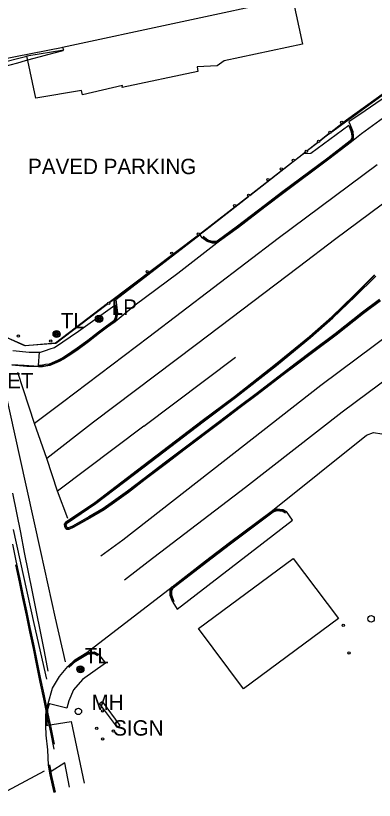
# Model space of a CAD drawing. Extents: x 368532 to 392481, y 10654822 to 10676899.
# Drawn here: x 387453.1 to 387569.5, y 10658233.8 to 10658488.7 of the extents above; entities that cross this region are included whole.
import ezdxf

# ---------------------------------------------------------------- set-up
doc = ezdxf.new("R2010")
doc.units = 0
for name, color, linetype in [('p_Catenary', 7, 'Continuous'), ('p_drainage inlet', 7, 'Continuous'), ('p_dtm sidewalk', 7, 'Continuous'), ('p_road - paved curb', 7, 'Continuous'), ('p_road general road feature', 7, 'Continuous'), ('p_road paint stripe', 7, 'Continuous'), ('p_structure building', 7, 'Continuous'), ('p_structure fence', 7, 'Continuous'), ('p_structure sign', 7, 'Continuous'), ('p_structure unidentified', 7, 'Continuous'), ('p_utility general pole', 7, 'Continuous'), ('p_utility_manhole', 7, 'Continuous')]:
    doc.layers.add(name, color=color, linetype=linetype)

msp = doc.modelspace()

# ---------------------------------------------------------------- linework, layer by layer
at = {"layer": 'p_Catenary'}
for points in [[(387422.01, 10658464.75), (387424.45, 10658465.41), (387426.9, 10658466.08), (387429.34, 10658466.75), (387431.79, 10658467.41), (387434.23, 10658468.08), (387436.68, 10658468.74), (387439.12, 10658469.41), (387441.57, 10658470.08), (387444.01, 10658470.74), (387446.46, 10658471.41), (387448.9, 10658472.07), (387451.35, 10658472.74), (387453.79, 10658473.41), (387456.24, 10658474.07), (387458.68, 10658474.74), (387461.13, 10658475.4), (387463.57, 10658476.07), (387466.02, 10658476.73), (387468.47, 10658477.4)], [(387452.05, 10658333.61), (387453.33, 10658327.18), (387454.61, 10658320.76), (387455.89, 10658314.33), (387457.17, 10658307.9), (387458.45, 10658301.48), (387459.73, 10658295.05), (387461.01, 10658288.63), (387462.29, 10658282.2), (387463.57, 10658275.77)], [(387452.05, 10658317.02), (387453.18, 10658311.61), (387454.31, 10658306.2), (387455.44, 10658300.79), (387456.56, 10658295.38), (387457.69, 10658289.97), (387458.82, 10658284.56), (387459.95, 10658279.15), (387461.08, 10658273.74), (387462.2, 10658268.33), (387463.33, 10658262.92), (387464.46, 10658257.51), (387465.59, 10658252.1)], [(387453.08, 10658310.25), (387454.21, 10658304.82), (387455.33, 10658299.38), (387456.46, 10658293.95), (387457.59, 10658288.51), (387458.71, 10658283.07), (387459.84, 10658277.64), (387460.97, 10658272.2), (387462.09, 10658266.77), (387463.22, 10658261.33), (387464.35, 10658255.9), (387465.48, 10658250.46)]]:
    msp.add_lwpolyline(points, dxfattribs=at)
at = {"layer": 'p_drainage inlet'}
for p, q in [((387452.13, 10658379.88), (387457.5, 10658379.41)), ((387457.5, 10658379.41), (387460.67, 10658379.39)), ((387460.67, 10658379.39), (387460.44, 10658375.1)), ((387455.79, 10658375.06), (387451.81, 10658375.3)), ((387460.45, 10658374.75), (387455.79, 10658375.06)), ((387460.44, 10658375.1), (387460.45, 10658374.75)), ((387460.45, 10658374.75), (387460.45, 10658374.6))]:
    msp.add_line(p, q, dxfattribs=at)
at = {"layer": 'p_dtm sidewalk'}
for p, q in [((387561.21, 10658453.03), (387548.92, 10658443.91)), ((387548.92, 10658443.91), (387546.36, 10658443.8)), ((387473.48, 10658386.25), (387485.29, 10658394.66)), ((387465.74, 10658380.93), (387473.48, 10658386.25)), ((387461.12, 10658379.41), (387462.72, 10658379.95)), ((387462.72, 10658379.95), (387464.32, 10658380.44)), ((387464.32, 10658380.44), (387465.74, 10658380.93)), ((387460.67, 10658379.39), (387461.12, 10658379.41)), ((387469.08, 10658245.95), (387464.58, 10658243.19)), ((387470.56, 10658238.11), (387469.08, 10658245.95))]:
    msp.add_line(p, q, dxfattribs=at)
at = {"layer": 'p_road - paved curb'}
for p, q in [((387574.83, 10658457.2), (387565.35, 10658450.25)), ((387565.35, 10658450.25), (387562.09, 10658447.71)), ((387561.68, 10658448.03), (387554.4, 10658442.44)), ((387561.97, 10658447.81), (387554.61, 10658442.16)), ((387562.09, 10658447.71), (387554.7, 10658442.04)), ((387554.4, 10658442.44), (387539.85, 10658431.55)), ((387554.61, 10658442.16), (387540.06, 10658431.27)), ((387554.7, 10658442.04), (387540.15, 10658431.15)), ((387539.85, 10658431.55), (387533.72, 10658426.86)), ((387540.06, 10658431.27), (387533.93, 10658426.58)), ((387540.15, 10658431.15), (387534.02, 10658426.46)), ((387533.72, 10658426.86), (387525.07, 10658420.27)), ((387533.93, 10658426.58), (387525.28, 10658419.99)), ((387534.02, 10658426.46), (387525.37, 10658419.87)), ((387525.07, 10658420.27), (387518.95, 10658415.8)), ((387525.28, 10658419.99), (387519.15, 10658415.51)), ((387525.37, 10658419.87), (387519.24, 10658415.39)), ((387518.95, 10658415.8), (387518.28, 10658415.32)), ((387519.15, 10658415.51), (387518.4, 10658414.98)), ((387519.24, 10658415.39), (387518.42, 10658414.81)), ((387518.42, 10658414.81), (387505.75, 10658404.91)), ((387505.75, 10658404.91), (387491.88, 10658394.62)), ((387562.9, 10658397.78), (387569.59, 10658404.45)), ((387563, 10658397.67), (387569.7, 10658404.35)), ((387563.25, 10658397.42), (387569.95, 10658404.11)), ((387555.68, 10658390.85), (387562.9, 10658397.78)), ((387555.78, 10658390.74), (387563, 10658397.67)), ((387556.02, 10658390.48), (387563.25, 10658397.42)), ((387571.21, 10658396.48), (387565.66, 10658392.33)), ((387571.42, 10658396.2), (387565.88, 10658392.05)), ((387571.51, 10658396.08), (387565.97, 10658391.93)), ((387491.88, 10658394.62), (387485.35, 10658389.23)), ((387565.66, 10658392.33), (387556.85, 10658385.29)), ((387548.49, 10658384.51), (387555.68, 10658390.85)), ((387548.59, 10658384.4), (387555.78, 10658390.74)), ((387548.81, 10658384.13), (387556.02, 10658390.48)), ((387565.88, 10658392.05), (387557.06, 10658385.01)), ((387565.97, 10658391.93), (387557.15, 10658384.89)), ((387482.58, 10658387.86), (387480, 10658385.92)), ((387482.79, 10658387.58), (387480.21, 10658385.64)), ((387482.88, 10658387.46), (387480.3, 10658385.52)), ((387484.94, 10658389.55), (387482.58, 10658387.86)), ((387485.22, 10658389.32), (387482.79, 10658387.58)), ((387485.35, 10658389.23), (387482.88, 10658387.46)), ((387480, 10658385.92), (387476.46, 10658383.14)), ((387480.21, 10658385.64), (387476.67, 10658382.86)), ((387480.3, 10658385.52), (387476.76, 10658382.74)), ((387556.85, 10658385.29), (387549.58, 10658379.9)), ((387557.06, 10658385.01), (387549.79, 10658379.62)), ((387557.15, 10658384.89), (387549.88, 10658379.5)), ((387476.46, 10658383.14), (387473.06, 10658380.68)), ((387476.67, 10658382.86), (387473.26, 10658380.39)), ((387476.76, 10658382.74), (387473.35, 10658380.27)), ((387537.47, 10658375.45), (387548.49, 10658384.51)), ((387537.56, 10658375.33), (387548.59, 10658384.4)), ((387537.78, 10658375.06), (387548.81, 10658384.13)), ((387473.06, 10658380.68), (387471.32, 10658379.45)), ((387473.26, 10658380.39), (387471.52, 10658379.15)), ((387473.35, 10658380.27), (387471.6, 10658379.03)), ((387549.58, 10658379.9), (387543.82, 10658375.59)), ((387549.79, 10658379.62), (387544.03, 10658375.31)), ((387549.88, 10658379.5), (387544.12, 10658375.19)), ((387468.36, 10658377.56), (387466.93, 10658376.77)), ((387468.54, 10658377.26), (387467.08, 10658376.45)), ((387468.62, 10658377.13), (387467.15, 10658376.32)), ((387471.32, 10658379.45), (387468.36, 10658377.56)), ((387471.52, 10658379.15), (387468.54, 10658377.26)), ((387471.6, 10658379.03), (387468.62, 10658377.13)), ((387456.67, 10658374.77), (387451.8, 10658375.15)), ((387460.45, 10658374.6), (387456.67, 10658374.77)), ((387461.75, 10658375.14), (387460.44, 10658375.1)), ((387461.78, 10658374.79), (387460.45, 10658374.75)), ((387461.8, 10658374.64), (387460.45, 10658374.6)), ((387462.77, 10658375.33), (387461.75, 10658375.14)), ((387462.83, 10658374.99), (387461.78, 10658374.79)), ((387462.85, 10658374.84), (387461.8, 10658374.64)), ((387464, 10658375.51), (387462.77, 10658375.33)), ((387464.1, 10658375.17), (387462.83, 10658374.99)), ((387464.14, 10658375.02), (387462.85, 10658374.84)), ((387466.93, 10658376.77), (387464, 10658375.51)), ((387467.08, 10658376.45), (387464.1, 10658375.17)), ((387467.15, 10658376.32), (387464.14, 10658375.02)), ((387524.14, 10658365.02), (387537.47, 10658375.45)), ((387524.23, 10658364.9), (387537.56, 10658375.33)), ((387524.44, 10658364.62), (387537.78, 10658375.06)), ((387543.82, 10658375.59), (387539.64, 10658372.38)), ((387544.03, 10658375.31), (387539.85, 10658372.1)), ((387544.12, 10658375.19), (387539.94, 10658371.98)), ((387539.64, 10658372.38), (387531.19, 10658365.87)), ((387539.85, 10658372.1), (387531.4, 10658365.59)), ((387539.94, 10658371.98), (387531.49, 10658365.47)), ((387513.66, 10658357.15), (387524.14, 10658365.02)), ((387513.75, 10658357.03), (387524.23, 10658364.9)), ((387513.96, 10658356.75), (387524.44, 10658364.62)), ((387531.19, 10658365.87), (387525.64, 10658361.78)), ((387531.4, 10658365.59), (387525.85, 10658361.5)), ((387531.49, 10658365.47), (387525.94, 10658361.38)), ((387525.64, 10658361.78), (387518.77, 10658356.53)), ((387525.85, 10658361.5), (387518.98, 10658356.25)), ((387525.94, 10658361.38), (387519.07, 10658356.13)), ((387494.47, 10658342.56), (387513.66, 10658357.15)), ((387494.56, 10658342.44), (387513.75, 10658357.03)), ((387494.77, 10658342.16), (387513.96, 10658356.75)), ((387518.77, 10658356.53), (387507.82, 10658348.23)), ((387518.98, 10658356.25), (387508.03, 10658347.95)), ((387519.07, 10658356.13), (387508.12, 10658347.83)), ((387536.41, 10658327.94), (387566.94, 10658352.47)), ((387566.94, 10658352.47), (387569.22, 10658353.33)), ((387569.22, 10658353.33), (387571.97, 10658352.82)), ((387507.82, 10658348.23), (387501.75, 10658343.62)), ((387508.03, 10658347.95), (387501.96, 10658343.34)), ((387508.12, 10658347.83), (387502.05, 10658343.22)), ((387478.78, 10658330.58), (387494.47, 10658342.56)), ((387478.87, 10658330.46), (387494.56, 10658342.44)), ((387479.07, 10658330.17), (387494.77, 10658342.16)), ((387501.75, 10658343.62), (387494.83, 10658338.39)), ((387501.96, 10658343.34), (387495.04, 10658338.11)), ((387502.05, 10658343.22), (387495.13, 10658337.99)), ((387494.83, 10658338.39), (387489.42, 10658334.21)), ((387495.04, 10658338.11), (387489.63, 10658333.93)), ((387495.13, 10658337.99), (387489.72, 10658333.81)), ((387489.42, 10658334.21), (387484.86, 10658331)), ((387489.63, 10658333.93), (387485.06, 10658330.71)), ((387489.72, 10658333.81), (387485.15, 10658330.59)), ((387469.61, 10658324.33), (387478.78, 10658330.58)), ((387469.71, 10658324.22), (387478.87, 10658330.46)), ((387469.94, 10658323.95), (387479.07, 10658330.17)), ((387481.53, 10658328.55), (387476.88, 10658325.88)), ((387484.86, 10658331), (387481.53, 10658328.55)), ((387485.06, 10658330.71), (387481.72, 10658328.26)), ((387485.15, 10658330.59), (387481.8, 10658328.13)), ((387481.72, 10658328.26), (387477.06, 10658325.58)), ((387481.8, 10658328.13), (387477.13, 10658325.45)), ((387522.5, 10658317.54), (387536.41, 10658327.94)), ((387522.59, 10658317.42), (387536.48, 10658327.81)), ((387522.8, 10658317.14), (387536.64, 10658327.49)), ((387468.89, 10658323.56), (387469.61, 10658324.33)), ((387469.06, 10658322.69), (387468.89, 10658323.56)), ((387469.05, 10658323.51), (387469.71, 10658324.22)), ((387469.2, 10658322.73), (387469.05, 10658323.51)), ((387469.43, 10658323.41), (387469.94, 10658323.95)), ((387476.88, 10658325.88), (387471.56, 10658322.87)), ((387477.06, 10658325.58), (387471.72, 10658322.55)), ((387477.13, 10658325.45), (387471.79, 10658322.42)), ((387469.35, 10658321.96), (387469.06, 10658322.69)), ((387469.47, 10658322.07), (387469.2, 10658322.73)), ((387469.72, 10658321.77), (387469.35, 10658321.96)), ((387469.54, 10658322.83), (387469.43, 10658323.41)), ((387469.76, 10658321.92), (387469.47, 10658322.07)), ((387469.75, 10658322.32), (387469.54, 10658322.83)), ((387470.37, 10658321.77), (387469.72, 10658321.77)), ((387469.84, 10658322.27), (387469.75, 10658322.32)), ((387470.34, 10658321.92), (387469.76, 10658321.92)), ((387470.26, 10658322.27), (387469.84, 10658322.27)), ((387471.56, 10658322.87), (387470.26, 10658322.27)), ((387471.72, 10658322.55), (387470.34, 10658321.92)), ((387471.79, 10658322.42), (387470.37, 10658321.77)), ((387514.72, 10658311.58), (387522.5, 10658317.54)), ((387514.81, 10658311.46), (387522.59, 10658317.42)), ((387515.02, 10658311.18), (387522.8, 10658317.14)), ((387503.86, 10658303.2), (387514.72, 10658311.58)), ((387503.99, 10658303.11), (387514.81, 10658311.46)), ((387504.25, 10658302.87), (387515.02, 10658311.18)), ((387476.23, 10658281.78), (387503.86, 10658303.2)), ((387472.3, 10658279.41), (387476.23, 10658281.78)), ((387472.39, 10658279.29), (387476.31, 10658281.65)), ((387472.6, 10658279.01), (387476.43, 10658281.32)), ((387470.03, 10658277.26), (387472.3, 10658279.41)), ((387470.13, 10658277.15), (387472.39, 10658279.29)), ((387470.37, 10658276.9), (387472.6, 10658279.01)), ((387467.36, 10658273.99), (387470.03, 10658277.26)), ((387465.06, 10658270.23), (387467.36, 10658273.99)), ((387463.63, 10658265.27), (387465.06, 10658270.23)), ((387463.05, 10658263.48), (387463.63, 10658265.27)), ((387463.2, 10658263.45), (387463.77, 10658265.22)), ((387463.54, 10658263.38), (387464.11, 10658265.12)), ((387462.88, 10658261.48), (387463.05, 10658263.48)), ((387463.03, 10658261.47), (387463.2, 10658263.45)), ((387463.38, 10658261.46), (387463.54, 10658263.38)), ((387462.83, 10658258.14), (387462.88, 10658261.48)), ((387462.98, 10658258.2), (387463.03, 10658261.47)), ((387463.33, 10658258.24), (387463.38, 10658261.46)), ((387462.98, 10658254.98), (387462.83, 10658258.14)), ((387463.48, 10658250.21), (387462.98, 10658254.98)), ((387463.69, 10658245.2), (387463.48, 10658250.21)), ((387464.27, 10658242.13), (387463.69, 10658245.2)), ((387464.42, 10658242.16), (387463.84, 10658245.23)), ((387464.47, 10658243.76), (387464.18, 10658245.29)), ((387465.55, 10658236.31), (387464.27, 10658242.13)), ((387465.7, 10658236.34), (387464.42, 10658242.16)), ((387464.54, 10658243.38), (387464.47, 10658243.76)), ((387464.58, 10658243.19), (387464.54, 10658243.38)), ((387464.62, 10658243), (387464.58, 10658243.19)), ((387464.76, 10658242.23), (387464.62, 10658243)), ((387466.04, 10658236.42), (387464.76, 10658242.23))]:
    msp.add_line(p, q, dxfattribs=at)
at = {"layer": 'p_road general road feature'}
for p, q in [((387560.49, 10658454.86), (387594.98, 10658479.86)), ((387447.22, 10658473.17), (387456.74, 10658475.48)), ((387585.35, 10658470.81), (387566.55, 10658457.78)), ((387566.55, 10658457.78), (387561.23, 10658454.19)), ((387555.45, 10658450.91), (387558.93, 10658453.63)), ((387559.31, 10658453.93), (387560.49, 10658454.86)), ((387561.23, 10658454.19), (387561.68, 10658453.21)), ((387561.21, 10658453.03), (387562.01, 10658450.94)), ((387561.54, 10658453.16), (387562.35, 10658451.02)), ((387561.68, 10658453.21), (387562.5, 10658451.06)), ((387562.01, 10658450.94), (387562.19, 10658449.55)), ((387562.35, 10658451.02), (387562.54, 10658449.57)), ((387562.5, 10658451.06), (387562.69, 10658449.58)), ((387551.76, 10658448.02), (387554.9, 10658450.48)), ((387562.19, 10658448.88), (387561.68, 10658448.03)), ((387562.54, 10658448.78), (387561.97, 10658447.81)), ((387562.69, 10658448.74), (387562.09, 10658447.71)), ((387562.19, 10658449.55), (387562.19, 10658448.88)), ((387562.54, 10658449.57), (387562.54, 10658448.78)), ((387562.69, 10658449.58), (387562.69, 10658448.74)), ((387547.7, 10658444.85), (387551.17, 10658447.56)), ((387543.63, 10658441.67), (387546.36, 10658443.8)), ((387546.36, 10658443.8), (387547.11, 10658444.39)), ((387529.06, 10658430.26), (387543.16, 10658441.29)), ((387514.82, 10658419.12), (387528.71, 10658429.99)), ((387483.52, 10658395.5), (387514.82, 10658419.12)), ((387512.93, 10658417.5), (387485.6, 10658396.41)), ((387513.61, 10658416.53), (387512.93, 10658417.5)), ((387515.21, 10658415.34), (387513.61, 10658416.53)), ((387515.28, 10658415.48), (387513.7, 10658416.65)), ((387515.44, 10658415.79), (387513.91, 10658416.93)), ((387516.93, 10658414.82), (387515.21, 10658415.34)), ((387516.95, 10658414.97), (387515.28, 10658415.48)), ((387517, 10658415.32), (387515.44, 10658415.79)), ((387518.28, 10658415.32), (387517, 10658415.32)), ((387518.42, 10658414.81), (387516.93, 10658414.82)), ((387518.4, 10658414.98), (387516.95, 10658414.97)), ((387482.38, 10658394.64), (387482.95, 10658395.07)), ((387485.6, 10658396.41), (387485.79, 10658394.73)), ((387466.15, 10658382.28), (387482.38, 10658394.64)), ((387485.29, 10658394.66), (387485.65, 10658392.1)), ((387485.64, 10658394.71), (387486.01, 10658392.09)), ((387485.79, 10658394.73), (387486.16, 10658392.09)), ((387485.36, 10658390.58), (387484.94, 10658389.55)), ((387485.7, 10658390.48), (387485.22, 10658389.32)), ((387485.84, 10658390.44), (387485.35, 10658389.23)), ((387485.65, 10658392.1), (387485.36, 10658390.58)), ((387486.01, 10658392.09), (387485.7, 10658390.48)), ((387486.16, 10658392.09), (387485.84, 10658390.44)), ((387449.24, 10658384.54), (387455.99, 10658381.56)), ((387455.99, 10658381.56), (387466.15, 10658382.28)), ((387536.41, 10658327.94), (387537.95, 10658328.44)), ((387536.48, 10658327.81), (387537.97, 10658328.29)), ((387536.64, 10658327.49), (387538.02, 10658327.94)), ((387537.95, 10658328.44), (387538.89, 10658328.39)), ((387537.97, 10658328.29), (387538.88, 10658328.24)), ((387538.02, 10658327.94), (387538.85, 10658327.89)), ((387538.85, 10658327.89), (387539.63, 10658327.82)), ((387538.88, 10658328.24), (387539.74, 10658328.16)), ((387538.89, 10658328.39), (387539.79, 10658328.31)), ((387539.63, 10658327.82), (387540.73, 10658327.18)), ((387539.74, 10658328.16), (387540.9, 10658327.48)), ((387539.79, 10658328.31), (387540.98, 10658327.61)), ((387542.96, 10658324.84), (387540.98, 10658327.61)), ((387505.49, 10658295.91), (387542.96, 10658324.84)), ((387503.23, 10658302.03), (387503.86, 10658303.2)), ((387503.38, 10658301.99), (387503.99, 10658303.11)), ((387503.23, 10658300.36), (387503.23, 10658302.03)), ((387503.38, 10658300.39), (387503.38, 10658301.99)), ((387503.73, 10658301.9), (387504.25, 10658302.87)), ((387503.73, 10658300.46), (387503.73, 10658301.9)), ((387504.12, 10658298.13), (387503.23, 10658300.36)), ((387504.26, 10658298.19), (387503.38, 10658300.39)), ((387504.58, 10658298.32), (387503.73, 10658300.46)), ((387504.12, 10658298.13), (387505.49, 10658295.91)), ((387476.23, 10658281.78), (387478.54, 10658282)), ((387476.31, 10658281.65), (387478.51, 10658281.85)), ((387476.43, 10658281.32), (387478.44, 10658281.49)), ((387478.44, 10658281.49), (387479.7, 10658280.86)), ((387478.51, 10658281.85), (387479.85, 10658281.18)), ((387478.54, 10658282), (387479.92, 10658281.31)), ((387479.92, 10658281.31), (387482.26, 10658278.31)), ((387482.26, 10658278.31), (387474.82, 10658273)), ((387474.82, 10658273), (387471.83, 10658269.73)), ((387471.83, 10658269.73), (387470.35, 10658266.12)), ((387469.68, 10658263.76), (387463.63, 10658265.27)), ((387470.35, 10658266.12), (387469.68, 10658263.76)), ((387462.83, 10658258.14), (387471.1, 10658259.37)), ((387471.1, 10658259.37), (387475.3, 10658239.34))]:
    msp.add_line(p, q, dxfattribs=at)
at = {"layer": 'p_road paint stripe'}
for p, q in [((387570.46, 10658440.28), (387538.34, 10658416.3)), ((387576.45, 10658430.62), (387557.03, 10658416.22)), ((387538.34, 10658416.3), (387496.27, 10658384.27)), ((387557.03, 10658416.22), (387544.77, 10658406.9)), ((387544.77, 10658406.9), (387511.83, 10658381.91)), ((387583.78, 10658392.26), (387552.18, 10658368.56)), ((387496.27, 10658384.27), (387468.3, 10658363)), ((387591.63, 10658384.17), (387559.1, 10658359.85)), ((387511.83, 10658381.91), (387478.33, 10658356.63)), ((387494.65, 10658355.3), (387524.43, 10658377.8)), ((387447.98, 10658374), (387454.31, 10658345.48)), ((387459.18, 10658356.25), (387453.74, 10658372.8)), ((387552.18, 10658368.56), (387520.44, 10658343.72)), ((387468.3, 10658363), (387459.18, 10658356.25)), ((387559.1, 10658359.85), (387527.7, 10658335.43)), ((387478.33, 10658356.63), (387463.18, 10658344.84)), ((387463.18, 10658344.84), (387459.18, 10658356.25)), ((387494.65, 10658355.3), (387466.71, 10658334.27)), ((387454.31, 10658345.48), (387461.11, 10658314.58)), ((387466.71, 10658334.27), (387463.18, 10658344.84)), ((387520.44, 10658343.72), (387487.84, 10658318.33)), ((387469.97, 10658325.36), (387466.71, 10658334.27)), ((387527.7, 10658335.43), (387496.08, 10658311.31)), ((387452.3, 10658321.8), (387459.01, 10658291.24)), ((387487.84, 10658318.33), (387480.73, 10658313.09)), ((387461.11, 10658314.58), (387465.87, 10658292.97)), ((387496.08, 10658311.31), (387488.39, 10658305.32)), ((387465.87, 10658292.97), (387469.1, 10658278.81)), ((387459.01, 10658291.24), (387463.13, 10658273.21)), ((387462.36, 10658243.32), (387444.51, 10658233.81))]:
    msp.add_line(p, q, dxfattribs=at)
at = {"layer": 'p_structure building'}
for points in [[(387468.27, 10658478.42), (387542.95, 10658494.62), (387546.22, 10658479.4), (387520.72, 10658473.99), (387518.51, 10658472.37), (387511.96, 10658472.01), (387512.24, 10658470.53), (387487.69, 10658465.3), (387487.73, 10658466), (387474.76, 10658462.99), (387474.44, 10658464.32), (387459.67, 10658461.86), (387456.71, 10658475.62), (387468.71, 10658477.63)], [(387557.85, 10658292.84), (387527.06, 10658270.01), (387512.48, 10658289.61), (387543.15, 10658312.36)]]:
    msp.add_lwpolyline(points, close=True, dxfattribs=at)
at = {"layer": 'p_structure fence'}
for p, q in [((387447.36, 10658474.38), (387468.5, 10658478.47)), ((387593.73, 10658478.48), (387555.44, 10658450.67)), ((387553.91, 10658449.56), (387551.8, 10658447.92)), ((387555.11, 10658450.43), (387553.91, 10658449.56)), ((387551.26, 10658447.5), (387547.75, 10658444.77)), ((387547.17, 10658444.33), (387543.63, 10658441.57)), ((387543.25, 10658441.28), (387529.06, 10658430.26)), ((387528.71, 10658429.99), (387512.76, 10658417.61)), ((387512.47, 10658417.39), (387483.46, 10658395.54)), ((387512.76, 10658417.61), (387512.64, 10658417.52)), ((387482.93, 10658395.14), (387465.96, 10658382.35)), ((387456.24, 10658381.42), (387449.1, 10658384.58)), ((387465.96, 10658382.35), (387456.24, 10658381.42))]:
    msp.add_line(p, q, dxfattribs=at)
at = {"layer": 'p_structure sign'}
for p, q in [((387480.34, 10658265.27), (387481.13, 10658265.86)), ((387486.12, 10658257.49), (387480.34, 10658265.27)), ((387481.13, 10658265.86), (387486.91, 10658258.08)), ((387486.91, 10658258.08), (387486.12, 10658257.49))]:
    msp.add_line(p, q, dxfattribs=at)
at = {"layer": 'p_structure unidentified'}
for centre in [(387558.94, 10658454.01), (387555.09, 10658450.8), (387551.43, 10658447.83), (387547.4, 10658444.63), (387543.26, 10658441.65), (387539.32, 10658438.92), (387535, 10658435.45), (387528.7, 10658430.37), (387524.13, 10658427.01), (387512.34, 10658417.74), (387503.73, 10658411.53), (387495.77, 10658405.54), (387483.3, 10658395.2), (387453.96, 10658384.59), (387464.47, 10658382.99), (387559.44, 10658290.62), (387561.3, 10658281.69), (387481.27, 10658262.87), (387479.4, 10658257.16), (387484.83, 10658256.32), (387481.29, 10658253.73)]:
    msp.add_circle(centre, 0.375, dxfattribs=at)
at = {"layer": 'p_utility general pole'}
for centre, radius in [((387480.14, 10658390.2), 1.19), ((387480.14, 10658390.2), 0.901), ((387480.14, 10658390.2), 0.608), ((387480.14, 10658390.2), 0.337), ((387480.14, 10658390.2), 0.12), ((387466.35, 10658385.26), 1.14), ((387466.35, 10658385.26), 0.865), ((387466.35, 10658385.26), 0.584), ((387466.35, 10658385.26), 0.323), ((387466.35, 10658385.26), 0.115), ((387474.12, 10658276.37), 1.14), ((387474.12, 10658276.37), 0.865), ((387474.12, 10658276.37), 0.584), ((387474.12, 10658276.37), 0.323), ((387474.12, 10658276.37), 0.115)]:
    msp.add_circle(centre, radius, dxfattribs=at)
at = {"layer": 'p_utility_manhole'}
for centre in [(387568.45, 10658292.74), (387473.44, 10658262.7)]:
    msp.add_circle(centre, 1.05, dxfattribs=at)

# ---------------------------------------------------------------- texts
at = {"layer": 'p_drainage inlet'}
msp.add_text(' INLET', height=5, dxfattribs=at).set_placement((387438.06, 10658367.58))
at = {"layer": 'p_road general road feature'}
msp.add_text(' PAVED PARKING', height=5, dxfattribs=at).set_placement((387455.26, 10658437.2))
at = {"layer": 'p_structure sign'}
msp.add_text(' SIGN', height=5, dxfattribs=at).set_placement((387482.88, 10658254.82))
at = {"layer": 'p_utility general pole'}
for s, p in [('LP', (387484.26, 10658391.5)), ('TL', (387467.73, 10658387.14)), ('TL', (387475.5, 10658278.26))]:
    msp.add_text(s, height=5, dxfattribs=at).set_placement(p)
at = {"layer": 'p_utility_manhole'}
msp.add_text('MH', height=5, dxfattribs=at).set_placement((387477.71, 10658263.16))

doc.saveas('drawing.dxf')
